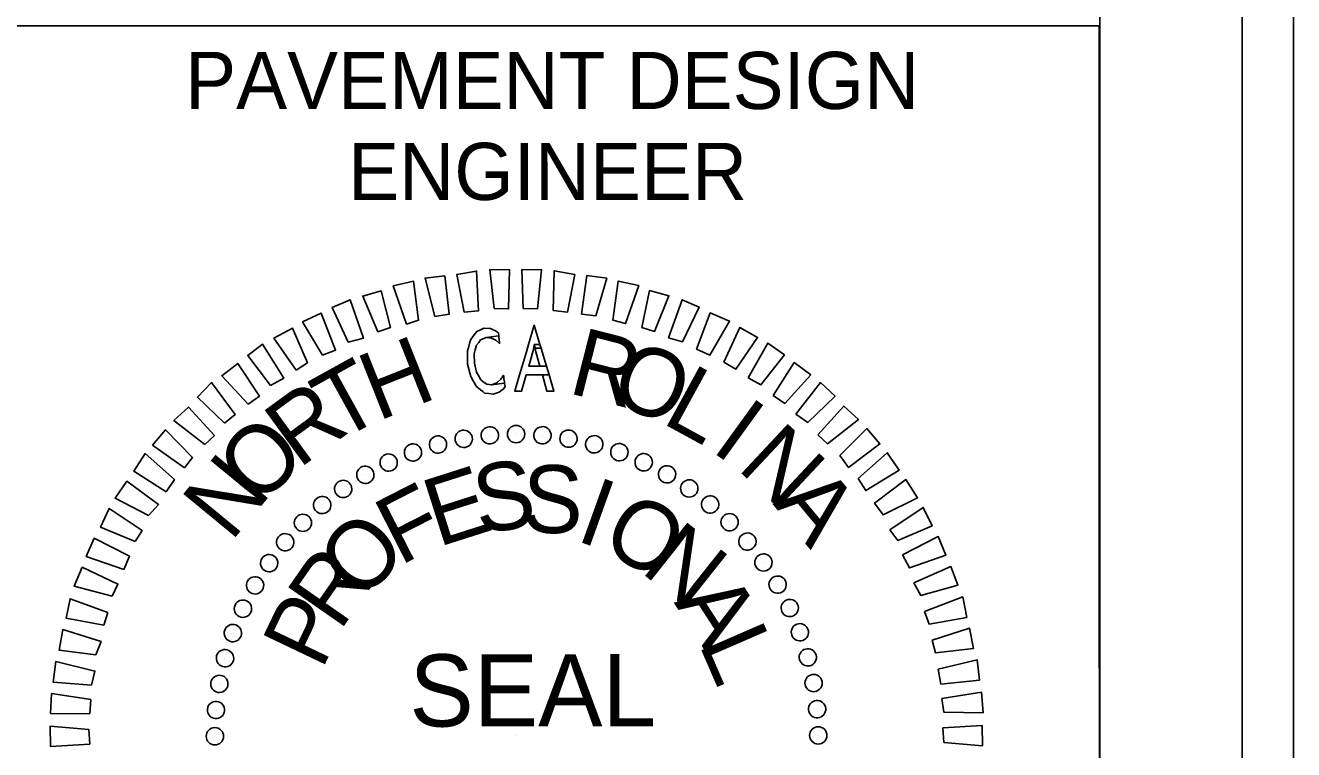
# Model space of a CAD drawing. Extents: x 2320980 to 2456309, y 595047 to 606177.
# Drawn here: x 2456023.3 to 2456045.51, y 596059.89 to 596072.57 of the extents above; entities that cross this region are included whole.
import ezdxf

# ---------------------------------------------------------------- set-up
doc = ezdxf.new("R2010")
doc.units = 0
for name, color, linetype in [('Default', 7, 'Continuous'), ('Sheet Plan CELL', 7, 'Continuous'), ('Sheet Plot Border Inside CELL', 7, 'Continuous'), ('Sheet Plot Border Outside CELL', 7, 'Continuous')]:
    doc.layers.add(name, color=color, linetype=linetype)

msp = doc.modelspace()

# ---------------------------------------------------------------- linework, layer by layer
at = {"layer": 'Default'}
for p, q in [((2456031.424, 596065.4), (2456031.424, 596065.4)), ((2456031.424, 596065.4), (2456031.424, 596065.4)), ((2456031.887, 596065.419), (2456031.887, 596065.419)), ((2456031.887, 596065.419), (2456031.887, 596065.419)), ((2456032.351, 596065.396), (2456032.351, 596065.396)), ((2456032.351, 596065.396), (2456032.351, 596065.396)), ((2456030.521, 596065.236), (2456030.521, 596065.236)), ((2456030.521, 596065.236), (2456030.521, 596065.236)), ((2456030.972, 596065.328), (2456030.972, 596065.328)), ((2456030.972, 596065.328), (2456030.972, 596065.328)), ((2456032.805, 596065.331), (2456032.805, 596065.331)), ((2456032.805, 596065.331), (2456032.805, 596065.331)), ((2456033.259, 596065.245), (2456033.259, 596065.245)), ((2456033.259, 596065.245), (2456033.259, 596065.245)), ((2456030.081, 596065.101), (2456030.081, 596065.101)), ((2456030.081, 596065.101), (2456030.081, 596065.101)), ((2456033.704, 596065.106), (2456033.704, 596065.106)), ((2456033.704, 596065.106), (2456033.704, 596065.106)), ((2456029.256, 596064.706), (2456029.256, 596064.706)), ((2456029.256, 596064.706), (2456029.256, 596064.706)), ((2456029.652, 596064.924), (2456029.652, 596064.924)), ((2456029.652, 596064.924), (2456029.652, 596064.924)), ((2456034.118, 596064.924), (2456034.118, 596064.924)), ((2456034.118, 596064.924), (2456034.118, 596064.924)), ((2456034.544, 596064.722), (2456034.544, 596064.722)), ((2456034.544, 596064.722), (2456034.544, 596064.722)), ((2456028.85, 596064.456), (2456028.85, 596064.456)), ((2456028.85, 596064.456), (2456028.85, 596064.456)), ((2456034.917, 596064.465), (2456034.917, 596064.465)), ((2456034.917, 596064.465), (2456034.917, 596064.465)), ((2456028.497, 596064.186), (2456028.497, 596064.186)), ((2456028.497, 596064.186), (2456028.497, 596064.186)), ((2456035.302, 596064.188), (2456035.302, 596064.188)), ((2456035.302, 596064.188), (2456035.302, 596064.188)), ((2456028.155, 596063.863), (2456028.155, 596063.863)), ((2456028.155, 596063.863), (2456028.155, 596063.863)), ((2456035.634, 596063.878), (2456035.634, 596063.878)), ((2456035.634, 596063.878), (2456035.634, 596063.878)), ((2456027.845, 596063.532), (2456027.845, 596063.532)), ((2456027.845, 596063.532), (2456027.845, 596063.532)), ((2456035.957, 596063.526), (2456035.957, 596063.526)), ((2456035.957, 596063.526), (2456035.957, 596063.526)), ((2456027.557, 596063.157), (2456027.557, 596063.157)), ((2456027.557, 596063.157), (2456027.557, 596063.157)), ((2456036.227, 596063.173), (2456036.227, 596063.173)), ((2456036.227, 596063.173), (2456036.227, 596063.173)), ((2456027.302, 596062.773), (2456027.302, 596062.773)), ((2456027.302, 596062.773), (2456027.302, 596062.773)), ((2456036.476, 596062.777), (2456036.476, 596062.777)), ((2456036.476, 596062.777), (2456036.476, 596062.777)), ((2456027.099, 596062.358), (2456027.099, 596062.358)), ((2456027.099, 596062.358), (2456027.099, 596062.358)), ((2456036.684, 596062.371), (2456036.684, 596062.371)), ((2456036.684, 596062.371), (2456036.684, 596062.371)), ((2456026.917, 596061.933), (2456026.917, 596061.933)), ((2456026.917, 596061.933), (2456026.917, 596061.933)), ((2456036.86, 596061.953), (2456036.86, 596061.953)), ((2456036.86, 596061.953), (2456036.86, 596061.953)), ((2456026.779, 596061.489), (2456026.779, 596061.489)), ((2456026.779, 596061.489), (2456026.779, 596061.489)), ((2456037.006, 596061.513), (2456037.006, 596061.513)), ((2456037.006, 596061.513), (2456037.006, 596061.513)), ((2456026.692, 596061.044), (2456026.692, 596061.044)), ((2456026.692, 596061.044), (2456026.692, 596061.044)), ((2456037.099, 596061.051), (2456037.099, 596061.051)), ((2456037.099, 596061.051), (2456037.099, 596061.051)), ((2456026.638, 596060.58), (2456026.638, 596060.58)), ((2456026.638, 596060.58), (2456026.638, 596060.58)), ((2456037.17, 596060.6), (2456037.17, 596060.6)), ((2456037.17, 596060.6), (2456037.17, 596060.6)), ((2456026.615, 596060.116), (2456026.615, 596060.116)), ((2456026.615, 596060.116), (2456026.615, 596060.116)), ((2456031.902, 596060.132), (2456031.902, 596060.132)), ((2456031.902, 596060.132), (2456031.902, 596060.132)), ((2456037.189, 596060.136), (2456037.189, 596060.136)), ((2456037.189, 596060.136), (2456037.189, 596060.136))]:
    msp.add_line(p, q, dxfattribs=at)
for points in [[(2456030.983, 596067.55), (2456030.854, 596068.212), (2456031.201, 596068.271), (2456031.235, 596067.577)], [(2456031.508, 596067.613), (2456031.432, 596068.297), (2456031.779, 596068.293), (2456031.761, 596067.607)], [(2456032.014, 596067.613), (2456031.99, 596068.297), (2456032.338, 596068.293), (2456032.266, 596067.607)], [(2456032.541, 596067.58), (2456032.56, 596068.276), (2456032.919, 596068.209), (2456032.794, 596067.554)], [(2456029.975, 596067.342), (2456029.742, 596068.012), (2456030.098, 596068.093), (2456030.185, 596067.41)], [(2456030.468, 596067.478), (2456030.297, 596068.149), (2456030.644, 596068.187), (2456030.72, 596067.514)], [(2456033.037, 596067.516), (2456033.13, 596068.192), (2456033.478, 596068.146), (2456033.291, 596067.489)], [(2456033.587, 596067.41), (2456033.68, 596068.097), (2456034.039, 596068.019), (2456033.809, 596067.352)], [(2456029.472, 596067.206), (2456029.208, 596067.833), (2456029.532, 596067.924), (2456029.692, 596067.284)], [(2456034.095, 596067.283), (2456034.23, 596067.928), (2456034.569, 596067.84), (2456034.318, 596067.214)], [(2456028.949, 596067.028), (2456028.674, 596067.634), (2456028.988, 596067.766), (2456029.221, 596067.097)], [(2456034.562, 596067.102), (2456034.802, 596067.77), (2456035.099, 596067.639), (2456034.806, 596067.033)], [(2456028.5, 596066.798), (2456028.152, 596067.381), (2456028.476, 596067.535), (2456028.731, 596066.887)], [(2456035.05, 596066.901), (2456035.291, 596067.537), (2456035.631, 596067.396), (2456035.284, 596066.8)], [(2456028.042, 596066.537), (2456027.652, 596067.098), (2456027.975, 596067.273), (2456028.239, 596066.667)], [(2456031.415, 596066.125), (2456031.492, 596066.114), (2456031.597, 596066.148), (2456031.626, 596066.172), (2456031.667, 596066.206), (2456031.698, 596066.245), (2456031.69, 596066.305), (2456031.69, 596066.307), (2456031.463, 596066.278), (2456031.382, 596066.291), (2456031.368, 596066.294), (2456031.312, 596066.338), (2456031.273, 596066.368), (2456031.232, 596066.441), (2456031.199, 596066.502), (2456031.161, 596066.658), (2456031.161, 596066.658), (2456031.159, 596066.823), (2456031.176, 596066.89), (2456031.192, 596066.952), (2456031.195, 596066.966), (2456031.237, 596067.022), (2456031.27, 596067.065), (2456031.3, 596067.078), (2456031.365, 596067.106), (2456031.589, 596067.135), (2456031.589, 596067.135), (2456031.584, 596067.187), (2456031.53, 596067.226), (2456031.481, 596067.248), (2456031.444, 596067.264), (2456031.329, 596067.269), (2456031.271, 596067.242), (2456031.204, 596067.212), (2456031.18, 596067.181), (2456031.141, 596067.13), (2456031.097, 596067.072), (2456031.096, 596067.072), (2456031.091, 596067.051), (2456031.088, 596067.042), (2456031.077, 596067.002), (2456031.062, 596066.948), (2456031.058, 596066.935), (2456031.041, 596066.873), (2456031.041, 596066.808), (2456031.042, 596066.643), (2456031.042, 596066.642), (2456031.081, 596066.487), (2456031.098, 596066.424), (2456031.14, 596066.351), (2456031.159, 596066.318), (2456031.186, 596066.27), (2456031.188, 596066.267), (2456031.201, 596066.245), (2456031.202, 596066.243), (2456031.27, 596066.19), (2456031.309, 596066.16), (2456031.341, 596066.135)], [(2456031.952, 596066.453), (2456031.868, 596066.167), (2456031.989, 596066.167), (2456032.071, 596066.454), (2456032.469, 596066.454), (2456032.424, 596066.605), (2456032.113, 596066.604), (2456032.185, 596066.857), (2456032.186, 596066.858), (2456032.2, 596066.922), (2456032.201, 596066.923), (2456032.211, 596066.984), (2456032.31, 596066.984), (2456032.209, 596067.322), (2456032.109, 596066.984), (2456032.091, 596066.923), (2456032.091, 596066.921), (2456032.072, 596066.858), (2456032.072, 596066.857), (2456031.997, 596066.604)], [(2456035.529, 596066.678), (2456035.812, 596067.284), (2456036.12, 596067.11), (2456035.741, 596066.556)], [(2456027.594, 596066.265), (2456027.194, 596066.795), (2456027.454, 596066.989), (2456027.824, 596066.396)], [(2456031.589, 596067.016), (2456031.602, 596067.005), (2456031.6, 596067.017), (2456031.595, 596067.068), (2456031.592, 596067.106), (2456031.592, 596067.106), (2456031.591, 596067.115), (2456031.589, 596067.135), (2456031.365, 596067.106), (2456031.46, 596067.099), (2456031.475, 596067.091), (2456031.537, 596067.061)], [(2456032.211, 596066.984), (2456032.223, 596066.923), (2456032.329, 596066.924), (2456032.31, 596066.984)], [(2456032.238, 596066.858), (2456032.31, 596066.605), (2456032.424, 596066.605), (2456032.348, 596066.858), (2456032.348, 596066.858), (2456032.329, 596066.922), (2456032.329, 596066.924), (2456032.223, 596066.923), (2456032.223, 596066.922), (2456032.238, 596066.858)], [(2456035.955, 596066.402), (2456036.302, 596067.009), (2456036.59, 596066.803), (2456036.179, 596066.28)], [(2456027.2, 596065.942), (2456026.737, 596066.439), (2456027.018, 596066.654), (2456027.397, 596066.082)], [(2456036.393, 596066.094), (2456036.761, 596066.67), (2456037.05, 596066.454), (2456036.595, 596065.95)], [(2456026.785, 596065.607), (2456026.313, 596066.062), (2456026.56, 596066.319), (2456026.972, 596065.758)], [(2456031.558, 596066.314), (2456031.463, 596066.278), (2456031.69, 596066.307), (2456031.687, 596066.331), (2456031.686, 596066.334), (2456031.68, 596066.385), (2456031.675, 596066.42), (2456031.672, 596066.446), (2456031.672, 596066.446), (2456031.653, 596066.417), (2456031.627, 596066.378), (2456031.563, 596066.319)], [(2456032.352, 596066.454), (2456032.433, 596066.168), (2456032.555, 596066.168), (2456032.469, 596066.454)], [(2456036.788, 596065.764), (2456037.221, 596066.32), (2456037.478, 596066.083), (2456037.002, 596065.621)], [(2456026.444, 596065.232), (2456025.899, 596065.654), (2456026.158, 596065.89), (2456026.61, 596065.393)], [(2456037.175, 596065.403), (2456037.629, 596065.907), (2456037.886, 596065.67), (2456037.346, 596065.248)], [(2456026.084, 596064.825), (2456025.528, 596065.225), (2456025.755, 596065.493), (2456026.227, 596065.007)], [(2456037.561, 596065.042), (2456038.036, 596065.514), (2456038.262, 596065.244), (2456037.712, 596064.833)], [(2456025.765, 596064.408), (2456025.199, 596064.766), (2456025.394, 596065.075), (2456025.908, 596064.622)], [(2456037.884, 596064.637), (2456038.392, 596065.089), (2456038.598, 596064.787), (2456038.015, 596064.429)], [(2456025.457, 596063.992), (2456024.871, 596064.296), (2456025.076, 596064.595), (2456025.632, 596064.184)], [(2456038.166, 596064.21), (2456038.717, 596064.621), (2456038.923, 596064.298), (2456038.318, 596064.003)], [(2456025.223, 596063.534), (2456024.617, 596063.786), (2456024.769, 596064.116), (2456025.346, 596063.726)], [(2456038.438, 596063.742), (2456039.021, 596064.132), (2456039.175, 596063.808), (2456038.579, 596063.554)], [(2456025.021, 596063.045), (2456024.364, 596063.276), (2456024.505, 596063.594), (2456025.122, 596063.279)], [(2456038.657, 596063.303), (2456039.283, 596063.621), (2456039.416, 596063.296), (2456038.778, 596063.074)], [(2456024.82, 596062.579), (2456024.152, 596062.755), (2456024.294, 596063.085), (2456024.921, 596062.791)], [(2456038.856, 596062.812), (2456039.504, 596063.098), (2456039.626, 596062.773), (2456038.976, 596062.593)], [(2456024.671, 596062.07), (2456024.015, 596062.194), (2456024.083, 596062.533), (2456024.741, 596062.293)], [(2456039.045, 596062.31), (2456039.714, 596062.565), (2456039.784, 596062.208), (2456039.123, 596062.09)], [(2456024.533, 596061.551), (2456023.889, 596061.634), (2456023.956, 596061.994), (2456024.624, 596061.785)], [(2456039.18, 596061.807), (2456039.829, 596062.019), (2456039.899, 596061.663), (2456039.237, 596061.587)], [(2456024.459, 596061.023), (2456023.784, 596061.074), (2456023.83, 596061.433), (2456024.518, 596061.267)], [(2456039.285, 596061.303), (2456039.966, 596061.463), (2456040.005, 596061.106), (2456039.332, 596061.041)], [(2456024.426, 596060.517), (2456023.742, 596060.525), (2456023.756, 596060.873), (2456024.443, 596060.77)], [(2456039.347, 596060.788), (2456040.041, 596060.896), (2456040.069, 596060.538), (2456039.384, 596060.547)], [(2456024.426, 596059.99), (2456023.742, 596059.946), (2456023.735, 596060.305), (2456024.411, 596060.243)], [(2456039.367, 596060.272), (2456040.051, 596060.317), (2456040.058, 596059.959), (2456039.383, 596060.02)]]:
    msp.add_lwpolyline(points, close=True, dxfattribs=at)
for centre, major_axis in [((2456030.525, 596065.234), (-0.039, 0.146)), ((2456030.975, 596065.334), (-0.027, 0.149)), ((2456031.432, 596065.395), (-0.013, 0.151)), ((2456031.892, 596065.416), (0, 0.152)), ((2456032.353, 596065.396), (0.013, 0.151)), ((2456032.81, 596065.337), (0.026, 0.149)), ((2456033.26, 596065.238), (0.039, 0.147)), ((2456030.086, 596065.095), (-0.052, 0.142)), ((2456033.7, 596065.1), (0.052, 0.143)), ((2456029.66, 596064.918), (-0.064, 0.137)), ((2456034.126, 596064.924), (0.064, 0.138)), ((2456029.252, 596064.704), (-0.076, 0.131)), ((2456034.535, 596064.712), (0.076, 0.131)), ((2456028.864, 596064.456), (-0.087, 0.124)), ((2456034.924, 596064.465), (0.087, 0.124)), ((2456028.498, 596064.175), (-0.098, 0.116)), ((2456035.29, 596064.185), (0.097, 0.116)), ((2456035.63, 596063.874), (0.107, 0.107)), ((2456028.159, 596063.863), (-0.107, 0.107)), ((2456027.848, 596063.523), (-0.116, 0.097)), ((2456035.942, 596063.534), (0.116, 0.098)), ((2456027.568, 596063.157), (-0.124, 0.087)), ((2456036.223, 596063.169), (0.124, 0.087)), ((2456027.321, 596062.768), (-0.131, 0.076)), ((2456036.471, 596062.781), (0.131, 0.076)), ((2456027.109, 596062.359), (-0.138, 0.064)), ((2456036.684, 596062.372), (0.137, 0.064)), ((2456026.933, 596061.933), (-0.143, 0.052)), ((2456036.861, 596061.947), (0.142, 0.052)), ((2456026.795, 596061.493), (-0.147, 0.039)), ((2456037, 596061.508), (0.146, 0.039)), ((2456026.696, 596061.043), (-0.149, 0.026)), ((2456037.101, 596061.058), (0.149, 0.027)), ((2456026.637, 596060.586), (-0.151, 0.013)), ((2456037.162, 596060.601), (0.151, 0.013)), ((2456026.617, 596060.126), (-0.152, 0)), ((2456037.182, 596060.141), (0.152, 0))]:
    msp.add_ellipse(centre, major_axis=major_axis, ratio=0.999708, dxfattribs=at)
at = {"layer": 'Sheet Plan CELL'}
for points in [[(2456042.112, 596080.076), (2455742.104, 596080.076), (2455742.104, 595870.076), (2456042.107, 595870.076)], [(2456022.107, 596072.564), (2456042.104, 596072.566), (2456042.107, 596050.064), (2456022.107, 596050.061)]]:
    msp.add_lwpolyline(points, close=True, dxfattribs=at)
at = {"layer": 'Sheet Plot Border Inside CELL'}
msp.add_lwpolyline([(2455711.407, 595869.574), (2456044.604, 595869.576), (2456044.607, 596080.574), (2455711.407, 596080.574)], close=True, dxfattribs=at)
at = {"layer": 'Sheet Plot Border Outside CELL'}
msp.add_lwpolyline([(2455708.807, 595865.574), (2456045.507, 595865.574), (2456045.507, 596084.574), (2455708.807, 596084.574)], close=True, dxfattribs=at)

# ---------------------------------------------------------------- texts
at = {"layer": 'Default'}
for s, height, rotation, p in [('R', 1.188, 345.702, (2456032.778, 596066.142)), ('H', 1.188, 21.7004, (2456029.47, 596065.637)), ('O', 1.188, 338.5021, (2456033.487, 596065.997)), ('T', 1.188, 28.9007, (2456028.782, 596065.276)), ('L', 1.188, 331.3018, (2456034.421, 596065.625)), ('R', 1.188, 36.1015, (2456028.085, 596064.799)), ('I', 1.187, 324.1011, (2456035.284, 596065.136)), ('O', 1.188, 43.3027, (2456027.37, 596064.133)), ('N', 1.188, 316.8999, (2456035.742, 596064.817)), ('N', 1.188, 50.5045, (2456026.898, 596063.513)), ('S', 1.188, 8.3366, (2456031.235, 596063.668)), ('E', 1.188, 17.692, (2456030.523, 596063.434)), ('S', 1.188, 358.9814, (2456031.993, 596063.694)), ('F', 1.187, 27.048, (2456029.855, 596063.105)), ('I', 1.188, 340.2706, (2456032.911, 596063.563)), ('A', 1.188, 309.6981, (2456036.376, 596064.197)), ('A', 1.188, 309.6981, (2456036.376, 596064.197)), ('O', 1.188, 330.9144, (2456033.335, 596063.424)), ('O', 1.188, 45.7622, (2456029.172, 596062.46)), ('N', 1.188, 321.5576, (2456034.049, 596063.016)), ('R', 1.188, 55.1206, (2456028.803, 596061.948)), ('A', 1.188, 302.8412, (2456034.649, 596062.469)), ('P', 1.188, 64.4798, (2456028.489, 596061.268)), ('L', 1.188, 293.4818, (2456035.084, 596061.751)), ('SEAL', 1.2634, 0.081, (2456030.024, 596060.296))]:
    msp.add_text(s, height=height, rotation=rotation, dxfattribs=at).set_placement(p)
at = {"layer": 'Sheet Plan CELL'}
for s, height, p in [('PAVEMENT DESIGN', 1.00002, (2456026.098, 596071.109)), ('ENGINEER', 1, (2456028.952, 596069.516))]:
    msp.add_text(s, height=height, rotation=0, dxfattribs=at).set_placement(p)

doc.saveas('drawing.dxf')
